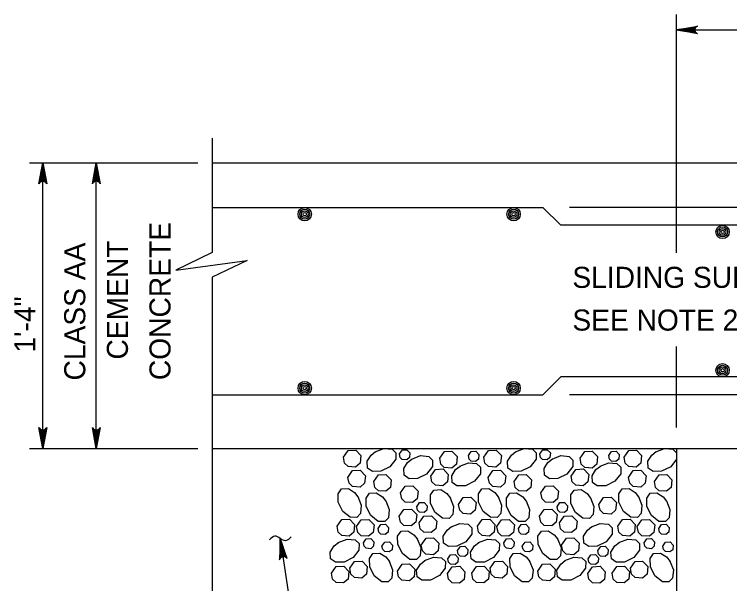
# Model space of a CAD drawing. Extents: x 636530 to 644067, y 294168 to 299122.
# Drawn here: x 639445.8 to 639547.7, y 297614.6 to 297695.7 of the extents above; entities that cross this region are included whole.
import ezdxf

# ---------------------------------------------------------------- set-up
doc = ezdxf.new("R2010")
doc.units = 0
doc.layers.add('1', color=7, linetype='Continuous')

msp = doc.modelspace()

# ---------------------------------------------------------------- linework, layer by layer
at = {"layer": '1'}
for p, q in [((639540.16, 297661.7), (639540.16, 297695.65)), ((639540.16, 297693.43), (639616.36, 297693.43)), ((639474.01, 297678.01), (639474.01, 297661.77)), ((639447.98, 297674.51), (639471.96, 297674.51)), ((639449.88, 297633.88), (639449.88, 297674.51)), ((639457.5, 297633.88), (639457.5, 297674.51)), ((639474.01, 297674.51), (639616.36, 297674.51)), ((639474.01, 297668.17), (639521.11, 297668.17)), ((639523.65, 297665.63), (639521.11, 297668.17)), ((639608.74, 297668.17), (639524.92, 297668.17)), ((639607.47, 297665.63), (639523.65, 297665.63)), ((639474.01, 297658.25), (639474.01, 297609.33)), ((639540.16, 297636.85), (639540.16, 297648.36)), ((639523.65, 297644.04), (639521.11, 297641.5)), ((639607.47, 297644.04), (639523.65, 297644.04)), ((639474.01, 297641.5), (639521.11, 297641.5)), ((639608.74, 297641.5), (639524.92, 297641.5)), ((639447.98, 297633.88), (639471.96, 297633.88)), ((639474.01, 297633.88), (639616.36, 297633.88)), ((639540.16, 297633.88), (639692.56, 297633.88)), ((639540.16, 297633.88), (639540.16, 297603.4)), ((639483.71, 297621.05), (639486.19, 297604.33))]:
    msp.add_line(p, q, dxfattribs=at)
for points in [[(639540.16, 297693.43), (639543.14, 297693.99), (639543.02, 297693.91), (639542.91, 297693.83), (639542.85, 297693.73), (639542.79, 297693.63), (639542.77, 297693.53), (639542.76, 297693.43), (639542.77, 297693.33), (639542.79, 297693.23), (639542.85, 297693.13), (639542.91, 297693.03), (639543.02, 297692.95), (639543.14, 297692.88), (639540.16, 297693.43), (639543.02, 297692.95), (639542.91, 297693.03), (639540.16, 297693.43), (639542.85, 297693.13), (639542.79, 297693.23), (639540.16, 297693.43), (639542.77, 297693.33), (639542.76, 297693.43), (639540.16, 297693.43), (639542.77, 297693.53), (639542.79, 297693.63), (639540.16, 297693.43), (639542.85, 297693.73), (639542.91, 297693.83), (639540.16, 297693.43), (639543.02, 297693.91)], [(639449.88, 297674.51), (639450.44, 297671.53), (639450.36, 297671.65), (639450.28, 297671.76), (639450.18, 297671.82), (639450.08, 297671.88), (639449.98, 297671.9), (639449.88, 297671.91), (639449.78, 297671.9), (639449.68, 297671.88), (639449.58, 297671.82), (639449.48, 297671.76), (639449.4, 297671.65), (639449.32, 297671.53), (639449.88, 297674.51), (639449.4, 297671.65), (639449.48, 297671.76), (639449.88, 297674.51), (639449.58, 297671.82), (639449.68, 297671.88), (639449.88, 297674.51), (639449.78, 297671.9), (639449.88, 297671.91), (639449.88, 297674.51), (639449.98, 297671.9), (639450.08, 297671.88), (639449.88, 297674.51), (639450.18, 297671.82), (639450.28, 297671.76), (639449.88, 297674.51), (639450.36, 297671.65)], [(639457.5, 297674.51), (639458.06, 297671.53), (639457.98, 297671.65), (639457.9, 297671.76), (639457.8, 297671.82), (639457.7, 297671.88), (639457.6, 297671.9), (639457.5, 297671.91), (639457.4, 297671.9), (639457.3, 297671.88), (639457.2, 297671.82), (639457.1, 297671.76), (639457.02, 297671.65), (639456.94, 297671.53), (639457.5, 297674.51), (639457.02, 297671.65), (639457.1, 297671.76), (639457.5, 297674.51), (639457.2, 297671.82), (639457.3, 297671.88), (639457.5, 297674.51), (639457.4, 297671.9), (639457.5, 297671.91), (639457.5, 297674.51), (639457.6, 297671.9), (639457.7, 297671.88), (639457.5, 297674.51), (639457.8, 297671.82), (639457.9, 297671.76), (639457.5, 297674.51), (639457.98, 297671.65)], [(639474.01, 297661.77), (639468.83, 297659.23), (639478.98, 297660.61), (639474.01, 297658.25)], [(639449.88, 297633.88), (639449.32, 297636.86), (639449.4, 297636.74), (639449.48, 297636.63), (639449.58, 297636.57), (639449.68, 297636.51), (639449.78, 297636.49), (639449.88, 297636.48), (639449.98, 297636.49), (639450.08, 297636.51), (639450.18, 297636.57), (639450.28, 297636.63), (639450.36, 297636.74), (639450.44, 297636.86), (639449.88, 297633.88), (639450.36, 297636.74), (639450.28, 297636.63), (639449.88, 297633.88), (639450.18, 297636.57), (639450.08, 297636.51), (639449.88, 297633.88), (639449.98, 297636.49), (639449.88, 297636.48), (639449.88, 297633.88), (639449.78, 297636.49), (639449.68, 297636.51), (639449.88, 297633.88), (639449.58, 297636.57), (639449.48, 297636.63), (639449.88, 297633.88), (639449.4, 297636.74)], [(639457.5, 297633.88), (639456.94, 297636.86), (639457.02, 297636.74), (639457.1, 297636.63), (639457.2, 297636.57), (639457.3, 297636.51), (639457.4, 297636.49), (639457.5, 297636.48), (639457.6, 297636.49), (639457.7, 297636.51), (639457.8, 297636.57), (639457.9, 297636.63), (639457.98, 297636.74), (639458.06, 297636.86), (639457.5, 297633.88), (639457.98, 297636.74), (639457.9, 297636.63), (639457.5, 297633.88), (639457.8, 297636.57), (639457.7, 297636.51), (639457.5, 297633.88), (639457.6, 297636.49), (639457.5, 297636.48), (639457.5, 297633.88), (639457.4, 297636.49), (639457.3, 297636.51), (639457.5, 297633.88), (639457.2, 297636.57), (639457.1, 297636.63), (639457.5, 297633.88), (639457.02, 297636.74)], [(639492.71, 297632.61), (639493.38, 297633.57), (639494.45, 297633.63), (639495.2, 297632.86), (639495.09, 297631.77), (639494.43, 297631.22), (639493.37, 297631.3), (639492.87, 297631.78), (639492.71, 297632.61)], [(639498.47, 297633.88), (639499.63, 297633.78), (639500.18, 297633.25), (639500.16, 297632.32), (639499.33, 297631.25), (639498.04, 297630.61), (639496.83, 297630.59), (639496.14, 297631.07), (639496.08, 297632.04), (639496.63, 297632.9), (639497.27, 297633.41)], [(639497.22, 297633.38), (639498.47, 297633.88)], [(639500.69, 297633.08), (639501.09, 297633.66), (639501.73, 297633.69), (639502.18, 297633.23), (639502.12, 297632.58), (639501.72, 297632.25), (639501.08, 297632.29), (639500.78, 297632.58), (639500.69, 297633.08)], [(639506.41, 297632.47), (639507.08, 297633.42), (639508.16, 297633.49), (639508.9, 297632.71), (639508.8, 297631.63), (639508.13, 297631.08), (639507.07, 297631.15), (639506.57, 297631.64), (639506.41, 297632.47)], [(639510.49, 297632.86), (639510.89, 297633.43), (639511.54, 297633.47), (639511.99, 297633.01), (639511.92, 297632.36), (639511.52, 297632.03), (639510.89, 297632.07), (639510.59, 297632.36), (639510.49, 297632.86)], [(639512.69, 297632.61), (639513.37, 297633.57), (639514.44, 297633.63), (639515.19, 297632.86), (639515.08, 297631.77), (639514.41, 297631.22), (639513.36, 297631.3), (639512.86, 297631.78), (639512.69, 297632.61)], [(639518.46, 297633.88), (639519.62, 297633.78), (639520.17, 297633.25), (639520.15, 297632.32), (639519.32, 297631.25), (639518.03, 297630.61), (639516.81, 297630.59), (639516.13, 297631.07), (639516.07, 297632.04), (639516.62, 297632.9), (639517.26, 297633.41)], [(639517.21, 297633.38), (639518.46, 297633.88)], [(639520.68, 297633.08), (639521.08, 297633.66), (639521.72, 297633.69), (639522.17, 297633.23), (639522.11, 297632.58), (639521.71, 297632.25), (639521.07, 297632.29), (639520.77, 297632.58), (639520.68, 297633.08)], [(639526.4, 297632.47), (639527.07, 297633.42), (639528.15, 297633.49), (639528.89, 297632.71), (639528.78, 297631.63), (639528.12, 297631.08), (639527.06, 297631.15), (639526.56, 297631.64), (639526.4, 297632.47)], [(639530.48, 297632.86), (639530.88, 297633.43), (639531.53, 297633.47), (639531.97, 297633.01), (639531.91, 297632.36), (639531.51, 297632.03), (639530.88, 297632.07), (639530.58, 297632.36), (639530.48, 297632.86)], [(639532.68, 297632.61), (639533.35, 297633.57), (639534.43, 297633.63), (639535.17, 297632.86), (639535.07, 297631.77), (639534.4, 297631.22), (639533.34, 297631.3), (639532.84, 297631.78), (639532.68, 297632.61)], [(639540.16, 297633.25), (639540.14, 297632.32), (639539.31, 297631.25), (639538.02, 297630.61), (639536.8, 297630.59), (639536.12, 297631.07), (639536.06, 297632.04), (639536.61, 297632.9), (639537.24, 297633.41)], [(639537.19, 297633.38), (639538.45, 297633.88)], [(639538.45, 297633.88), (639539.61, 297633.78), (639540.16, 297633.25)], [(639502.43, 297632.34), (639503.69, 297632.84), (639504.84, 297632.74), (639505.39, 297632.22), (639505.37, 297631.28), (639504.54, 297630.22), (639503.25, 297629.57), (639502.04, 297629.55), (639501.36, 297630.04), (639501.29, 297631.01), (639501.84, 297631.87), (639502.48, 297632.38)], [(639522.42, 297632.34), (639523.67, 297632.84), (639524.83, 297632.74), (639525.38, 297632.22), (639525.36, 297631.28), (639524.53, 297630.22), (639523.24, 297629.57), (639522.03, 297629.55), (639521.34, 297630.04), (639521.28, 297631.01), (639521.83, 297631.87), (639522.47, 297632.38)], [(639505.15, 297629.94), (639505.82, 297630.89), (639506.89, 297630.96), (639507.64, 297630.18), (639507.53, 297629.1), (639506.87, 297628.55), (639505.81, 297628.62), (639505.31, 297629.11), (639505.15, 297629.94)], [(639509.26, 297631.33), (639510.52, 297631.83), (639511.67, 297631.73), (639512.22, 297631.2), (639512.21, 297630.27), (639511.37, 297629.2), (639510.08, 297628.56), (639508.87, 297628.54), (639508.19, 297629.02), (639508.12, 297629.99), (639508.68, 297630.85), (639509.31, 297631.36)], [(639525.14, 297629.94), (639525.81, 297630.89), (639526.88, 297630.96), (639527.63, 297630.18), (639527.52, 297629.1), (639526.86, 297628.55), (639525.8, 297628.62), (639525.3, 297629.11), (639525.14, 297629.94)], [(639529.25, 297631.33), (639530.51, 297631.83), (639531.66, 297631.73), (639532.21, 297631.2), (639532.19, 297630.27), (639531.36, 297629.2), (639530.07, 297628.56), (639528.86, 297628.54), (639528.18, 297629.02), (639528.11, 297629.99), (639528.67, 297630.85), (639529.3, 297631.36)], [(639493.34, 297629.75), (639494.01, 297630.71), (639495.08, 297630.77), (639495.83, 297629.99), (639495.72, 297628.91), (639495.06, 297628.36), (639494, 297628.43), (639493.5, 297628.92), (639493.34, 297629.75)], [(639497.01, 297629.16), (639497.69, 297630.12), (639498.76, 297630.18), (639499.51, 297629.41), (639499.4, 297628.32), (639498.73, 297627.77), (639497.67, 297627.85), (639497.18, 297628.33), (639497.01, 297629.16)], [(639513.33, 297629.75), (639514, 297630.71), (639515.07, 297630.77), (639515.82, 297629.99), (639515.71, 297628.91), (639515.05, 297628.36), (639513.99, 297628.43), (639513.49, 297628.92), (639513.33, 297629.75)], [(639517, 297629.16), (639517.67, 297630.12), (639518.75, 297630.18), (639519.49, 297629.41), (639519.39, 297628.32), (639518.72, 297627.77), (639517.66, 297627.85), (639517.16, 297628.33), (639517, 297629.16)], [(639533.32, 297629.75), (639533.99, 297630.71), (639535.06, 297630.77), (639535.81, 297629.99), (639535.7, 297628.91), (639535.04, 297628.36), (639533.98, 297628.43), (639533.48, 297628.92), (639533.32, 297629.75)], [(639536.99, 297629.16), (639537.66, 297630.12), (639538.74, 297630.18), (639539.48, 297629.41), (639539.37, 297628.32), (639538.71, 297627.77), (639537.65, 297627.85), (639537.15, 297628.33), (639536.99, 297629.16)], [(639494.74, 297627.03), (639495.24, 297625.77), (639495.14, 297624.61), (639494.61, 297624.06), (639493.68, 297624.08), (639492.61, 297624.91), (639491.97, 297626.2), (639491.95, 297627.42), (639492.43, 297628.1), (639493.4, 297628.16), (639494.26, 297627.61), (639494.77, 297626.97)], [(639500.84, 297627.54), (639501.51, 297628.49), (639502.58, 297628.56), (639503.33, 297627.78), (639503.22, 297626.7), (639502.56, 297626.15), (639501.5, 297626.22), (639501, 297626.71), (639500.84, 297627.54)], [(639507.89, 297626.86), (639508.39, 297625.61), (639508.29, 297624.45), (639507.77, 297623.9), (639506.83, 297623.92), (639505.77, 297624.75), (639505.12, 297626.04), (639505.1, 297627.25), (639505.59, 297627.94), (639506.55, 297628), (639507.42, 297627.45), (639507.93, 297626.81)], [(639514.73, 297627.03), (639515.22, 297625.77), (639515.12, 297624.61), (639514.6, 297624.06), (639513.66, 297624.08), (639512.6, 297624.91), (639511.96, 297626.2), (639511.93, 297627.42), (639512.42, 297628.1), (639513.39, 297628.16), (639514.25, 297627.61), (639514.76, 297626.97)], [(639520.82, 297627.54), (639521.5, 297628.49), (639522.57, 297628.56), (639523.32, 297627.78), (639523.21, 297626.7), (639522.55, 297626.15), (639521.49, 297626.22), (639520.99, 297626.71), (639520.82, 297627.54)], [(639527.88, 297626.86), (639528.38, 297625.61), (639528.28, 297624.45), (639527.76, 297623.9), (639526.82, 297623.92), (639525.76, 297624.75), (639525.11, 297626.04), (639525.09, 297627.25), (639525.58, 297627.94), (639526.54, 297628), (639527.41, 297627.45), (639527.91, 297626.81)], [(639534.71, 297627.03), (639535.21, 297625.77), (639535.11, 297624.61), (639534.59, 297624.06), (639533.65, 297624.08), (639532.59, 297624.91), (639531.94, 297626.2), (639531.92, 297627.42), (639532.41, 297628.1), (639533.38, 297628.16), (639534.24, 297627.61), (639534.75, 297626.97)], [(639498.72, 297626.42), (639499.22, 297625.16), (639499.12, 297624), (639498.6, 297623.45), (639497.66, 297623.47), (639496.6, 297624.3), (639495.95, 297625.59), (639495.93, 297626.81), (639496.42, 297627.49), (639497.38, 297627.55), (639498.25, 297627), (639498.76, 297626.36)], [(639509.1, 297625.91), (639509.77, 297626.87), (639510.85, 297626.93), (639511.59, 297626.16), (639511.48, 297625.07), (639510.82, 297624.52), (639509.76, 297624.6), (639509.26, 297625.08), (639509.1, 297625.91)], [(639518.71, 297626.42), (639519.21, 297625.16), (639519.11, 297624), (639518.59, 297623.45), (639517.65, 297623.47), (639516.59, 297624.3), (639515.94, 297625.59), (639515.92, 297626.81), (639516.41, 297627.49), (639517.37, 297627.55), (639518.24, 297627), (639518.74, 297626.36)], [(639529.09, 297625.91), (639529.76, 297626.87), (639530.83, 297626.93), (639531.58, 297626.16), (639531.47, 297625.07), (639530.81, 297624.52), (639529.75, 297624.6), (639529.25, 297625.08), (639529.09, 297625.91)], [(639538.7, 297626.42), (639539.2, 297625.16), (639539.1, 297624), (639538.58, 297623.45), (639537.64, 297623.47), (639536.57, 297624.3), (639535.93, 297625.59), (639535.91, 297626.81), (639536.39, 297627.49), (639537.36, 297627.55), (639538.23, 297627), (639538.73, 297626.36)], [(639503.15, 297625.58), (639503.55, 297626.15), (639504.19, 297626.19), (639504.64, 297625.72), (639504.58, 297625.07), (639504.18, 297624.74), (639503.54, 297624.79), (639503.24, 297625.08), (639503.15, 297625.58)], [(639523.13, 297625.58), (639523.54, 297626.15), (639524.18, 297626.19), (639524.63, 297625.72), (639524.56, 297625.07), (639524.17, 297624.74), (639523.53, 297624.79), (639523.23, 297625.08), (639523.13, 297625.58)], [(639500.65, 297624.22), (639501.32, 297625.17), (639502.39, 297625.23), (639503.14, 297624.46), (639503.03, 297623.38), (639502.37, 297622.83), (639501.31, 297622.9), (639500.81, 297623.39), (639500.65, 297624.22)], [(639520.64, 297624.22), (639521.31, 297625.17), (639522.38, 297625.23), (639523.13, 297624.46), (639523.02, 297623.38), (639522.36, 297622.83), (639521.3, 297622.9), (639520.8, 297623.39), (639520.64, 297624.22)], [(639491.8, 297622.79), (639492.47, 297623.75), (639493.55, 297623.81), (639494.29, 297623.04), (639494.19, 297621.95), (639493.52, 297621.4), (639492.46, 297621.48), (639491.97, 297621.96), (639491.8, 297622.79)], [(639494.57, 297622.75), (639495.24, 297623.71), (639496.31, 297623.77), (639497.06, 297623), (639496.95, 297621.91), (639496.29, 297621.36), (639495.23, 297621.44), (639494.73, 297621.92), (639494.57, 297622.75)], [(639503.49, 297623.27), (639504.16, 297624.22), (639505.23, 297624.29), (639505.98, 297623.51), (639505.87, 297622.43), (639505.21, 297621.88), (639504.15, 297621.95), (639503.65, 297622.44), (639503.49, 297623.27)], [(639511.79, 297622.79), (639512.46, 297623.75), (639513.54, 297623.81), (639514.28, 297623.04), (639514.17, 297621.95), (639513.51, 297621.4), (639512.45, 297621.48), (639511.95, 297621.96), (639511.79, 297622.79)], [(639514.56, 297622.75), (639515.23, 297623.71), (639516.3, 297623.77), (639517.05, 297623), (639516.94, 297621.91), (639516.28, 297621.36), (639515.22, 297621.44), (639514.72, 297621.92), (639514.56, 297622.75)], [(639523.48, 297623.27), (639524.15, 297624.22), (639525.22, 297624.29), (639525.97, 297623.51), (639525.86, 297622.43), (639525.2, 297621.88), (639524.14, 297621.95), (639523.64, 297622.44), (639523.48, 297623.27)], [(639531.78, 297622.79), (639532.45, 297623.75), (639533.53, 297623.81), (639534.27, 297623.04), (639534.16, 297621.95), (639533.5, 297621.4), (639532.44, 297621.48), (639531.94, 297621.96), (639531.78, 297622.79)], [(639534.55, 297622.75), (639535.22, 297623.71), (639536.29, 297623.77), (639537.04, 297623), (639536.93, 297621.91), (639536.27, 297621.36), (639535.21, 297621.44), (639534.71, 297621.92), (639534.55, 297622.75)], [(639497.63, 297622.46), (639498.03, 297623.03), (639498.67, 297623.07), (639499.12, 297622.6), (639499.06, 297621.95), (639498.66, 297621.62), (639498.02, 297621.67), (639497.72, 297621.96), (639497.63, 297622.46)], [(639508.04, 297622.71), (639509.3, 297623.2), (639510.45, 297623.1), (639511, 297622.58), (639510.99, 297621.65), (639510.15, 297620.58), (639508.86, 297619.94), (639507.65, 297619.91), (639506.97, 297620.4), (639506.9, 297621.37), (639507.46, 297622.23), (639508.09, 297622.74)], [(639517.62, 297622.46), (639518.02, 297623.03), (639518.66, 297623.07), (639519.11, 297622.6), (639519.05, 297621.95), (639518.65, 297621.62), (639518.01, 297621.67), (639517.71, 297621.96), (639517.62, 297622.46)], [(639528.03, 297622.71), (639529.29, 297623.2), (639530.44, 297623.1), (639530.99, 297622.58), (639530.97, 297621.65), (639530.14, 297620.58), (639528.85, 297619.94), (639527.64, 297619.91), (639526.96, 297620.4), (639526.89, 297621.37), (639527.45, 297622.23), (639528.08, 297622.74)], [(639537.6, 297622.46), (639538.01, 297623.03), (639538.65, 297623.07), (639539.1, 297622.6), (639539.03, 297621.95), (639538.64, 297621.62), (639538, 297621.67), (639537.7, 297621.96), (639537.6, 297622.46)], [(639503.22, 297621.01), (639503.71, 297619.75), (639503.61, 297618.59), (639503.09, 297618.04), (639502.16, 297618.06), (639501.09, 297618.9), (639500.45, 297620.18), (639500.42, 297621.4), (639500.91, 297622.08), (639501.88, 297622.14), (639502.74, 297621.59), (639503.25, 297620.96)], [(639523.2, 297621.01), (639523.7, 297619.75), (639523.6, 297618.59), (639523.08, 297618.04), (639522.14, 297618.06), (639521.08, 297618.9), (639520.43, 297620.18), (639520.41, 297621.4), (639520.9, 297622.08), (639521.87, 297622.14), (639522.73, 297621.59), (639523.24, 297620.96)], [(639483.71, 297621.05), (639483.6, 297618.02), (639483.66, 297618.15), (639483.72, 297618.27), (639483.81, 297618.35), (639483.9, 297618.42), (639484, 297618.45), (639484.09, 297618.48), (639484.19, 297618.48), (639484.3, 297618.48), (639484.4, 297618.43), (639484.51, 297618.39), (639484.61, 297618.29), (639484.7, 297618.19), (639483.71, 297621.05), (639484.61, 297618.29), (639484.51, 297618.39), (639483.71, 297621.05), (639484.4, 297618.43), (639484.3, 297618.48), (639483.71, 297621.05), (639484.19, 297618.48), (639484.09, 297618.48), (639483.71, 297621.05), (639484, 297618.45), (639483.9, 297618.42), (639483.71, 297621.05), (639483.81, 297618.35), (639483.72, 297618.27), (639483.71, 297621.05), (639483.66, 297618.15)], [(639491.95, 297620.46), (639493.21, 297620.96), (639494.37, 297620.86), (639494.92, 297620.34), (639494.9, 297619.4), (639494.07, 297618.33), (639492.78, 297617.69), (639491.56, 297617.67), (639490.88, 297618.15), (639490.82, 297619.12), (639491.37, 297619.99), (639492.01, 297620.49)], [(639495.55, 297620.44), (639495.95, 297621.01), (639496.59, 297621.05), (639497.04, 297620.59), (639496.98, 297619.94), (639496.58, 297619.6), (639495.94, 297619.65), (639495.64, 297619.94), (639495.55, 297620.44)], [(639503.79, 297620.12), (639504.46, 297621.08), (639505.53, 297621.14), (639506.28, 297620.37), (639506.17, 297619.28), (639505.51, 297618.73), (639504.45, 297618.81), (639503.95, 297619.29), (639503.79, 297620.12)], [(639511.94, 297620.46), (639513.2, 297620.96), (639514.36, 297620.86), (639514.91, 297620.34), (639514.89, 297619.4), (639514.05, 297618.33), (639512.77, 297617.69), (639511.55, 297617.67), (639510.87, 297618.15), (639510.8, 297619.12), (639511.36, 297619.99), (639511.99, 297620.49)], [(639515.53, 297620.44), (639515.94, 297621.01), (639516.58, 297621.05), (639517.03, 297620.59), (639516.97, 297619.94), (639516.57, 297619.6), (639515.93, 297619.65), (639515.63, 297619.94), (639515.54, 297620.44)], [(639523.78, 297620.12), (639524.45, 297621.08), (639525.52, 297621.14), (639526.27, 297620.37), (639526.16, 297619.28), (639525.5, 297618.73), (639524.44, 297618.81), (639523.94, 297619.29), (639523.78, 297620.12)], [(639531.93, 297620.46), (639533.19, 297620.96), (639534.34, 297620.86), (639534.89, 297620.34), (639534.88, 297619.4), (639534.04, 297618.33), (639532.75, 297617.69), (639531.54, 297617.67), (639530.86, 297618.15), (639530.79, 297619.12), (639531.35, 297619.99), (639531.98, 297620.49)], [(639535.52, 297620.44), (639535.93, 297621.01), (639536.57, 297621.05), (639537.02, 297620.59), (639536.95, 297619.94), (639536.56, 297619.6), (639535.92, 297619.65), (639535.62, 297619.94), (639535.52, 297620.44)], [(639498.19, 297619.97), (639498.6, 297620.54), (639499.24, 297620.58), (639499.69, 297620.11), (639499.62, 297619.46), (639499.23, 297619.13), (639498.59, 297619.18), (639498.29, 297619.47), (639498.19, 297619.97)], [(639508.95, 297619.34), (639509.35, 297619.91), (639509.99, 297619.95), (639510.44, 297619.48), (639510.38, 297618.83), (639509.98, 297618.5), (639509.34, 297618.55), (639509.04, 297618.84), (639508.95, 297619.34)], [(639518.18, 297619.97), (639518.59, 297620.54), (639519.23, 297620.58), (639519.68, 297620.11), (639519.61, 297619.46), (639519.22, 297619.13), (639518.58, 297619.18), (639518.28, 297619.47), (639518.18, 297619.97)], [(639528.93, 297619.34), (639529.34, 297619.91), (639529.98, 297619.95), (639530.43, 297619.48), (639530.37, 297618.83), (639529.97, 297618.5), (639529.33, 297618.55), (639529.03, 297618.84), (639528.94, 297619.34)], [(639538.17, 297619.97), (639538.57, 297620.54), (639539.22, 297620.58), (639539.67, 297620.11), (639539.6, 297619.46), (639539.2, 297619.13), (639538.57, 297619.18), (639538.27, 297619.47), (639538.17, 297619.97)], [(639499.21, 297617.83), (639499.71, 297616.58), (639499.61, 297615.42), (639499.09, 297614.87), (639498.15, 297614.89), (639497.08, 297615.72), (639496.44, 297617.01), (639496.42, 297618.22), (639496.9, 297618.91), (639497.87, 297618.97), (639498.74, 297618.42), (639499.24, 297617.78)], [(639507.56, 297618.17), (639507.96, 297618.74), (639508.61, 297618.78), (639509.05, 297618.32), (639508.99, 297617.67), (639508.59, 297617.34), (639507.96, 297617.38), (639507.66, 297617.67), (639507.56, 297618.17)], [(639519.2, 297617.83), (639519.7, 297616.58), (639519.6, 297615.42), (639519.08, 297614.87), (639518.14, 297614.89), (639517.07, 297615.72), (639516.43, 297617.01), (639516.41, 297618.22), (639516.89, 297618.91), (639517.86, 297618.97), (639518.72, 297618.42), (639519.23, 297617.78)], [(639527.55, 297618.17), (639527.95, 297618.74), (639528.6, 297618.78), (639529.04, 297618.32), (639528.98, 297617.67), (639528.58, 297617.34), (639527.94, 297617.38), (639527.65, 297617.67), (639527.55, 297618.17)], [(639539.19, 297617.83), (639539.69, 297616.58), (639539.59, 297615.42), (639539.06, 297614.87), (639538.13, 297614.89), (639537.06, 297615.72), (639536.42, 297617.01), (639536.4, 297618.22), (639536.88, 297618.91), (639537.85, 297618.97), (639538.71, 297618.42), (639539.22, 297617.78)], [(639493.6, 297616.81), (639494.27, 297617.77), (639495.35, 297617.83), (639496.09, 297617.05), (639495.99, 297615.97), (639495.32, 297615.42), (639494.26, 297615.49), (639493.76, 297615.98), (639493.6, 297616.81)], [(639504.26, 297617.9), (639505.52, 297618.4), (639506.67, 297618.3), (639507.22, 297617.77), (639507.2, 297616.84), (639506.37, 297615.77), (639505.08, 297615.13), (639503.87, 297615.11), (639503.18, 297615.59), (639503.12, 297616.56), (639503.67, 297617.42), (639504.31, 297617.93)], [(639513.59, 297616.81), (639514.26, 297617.77), (639515.34, 297617.83), (639516.08, 297617.05), (639515.97, 297615.97), (639515.31, 297615.42), (639514.25, 297615.49), (639513.75, 297615.98), (639513.59, 297616.81)], [(639524.25, 297617.9), (639525.5, 297618.4), (639526.66, 297618.3), (639527.21, 297617.77), (639527.19, 297616.84), (639526.36, 297615.77), (639525.07, 297615.13), (639523.86, 297615.11), (639523.17, 297615.59), (639523.11, 297616.56), (639523.66, 297617.42), (639524.3, 297617.93)], [(639533.58, 297616.81), (639534.25, 297617.77), (639535.32, 297617.83), (639536.07, 297617.05), (639535.96, 297615.97), (639535.3, 297615.42), (639534.24, 297615.49), (639533.74, 297615.98), (639533.58, 297616.81)], [(639490.99, 297616.11), (639491.67, 297617.06), (639492.74, 297617.13), (639493.49, 297616.35), (639493.38, 297615.27), (639492.72, 297614.72), (639491.66, 297614.79), (639491.16, 297615.28), (639491, 297616.11)], [(639500.38, 297616.42), (639501.05, 297617.38), (639502.13, 297617.44), (639502.87, 297616.67), (639502.76, 297615.58), (639502.1, 297615.03), (639501.04, 297615.11), (639500.54, 297615.59), (639500.38, 297616.42)], [(639507.51, 297616.07), (639508.19, 297617.02), (639509.26, 297617.09), (639510.01, 297616.31), (639509.9, 297615.23), (639509.24, 297614.68), (639508.18, 297614.75), (639507.68, 297615.24), (639507.52, 297616.07)], [(639510.98, 297616.11), (639511.66, 297617.06), (639512.73, 297617.13), (639513.47, 297616.35), (639513.37, 297615.27), (639512.7, 297614.72), (639511.64, 297614.79), (639511.15, 297615.28), (639510.98, 297616.11)], [(639520.37, 297616.42), (639521.04, 297617.38), (639522.11, 297617.44), (639522.86, 297616.67), (639522.75, 297615.58), (639522.09, 297615.03), (639521.03, 297615.11), (639520.53, 297615.59), (639520.37, 297616.42)], [(639527.5, 297616.07), (639528.18, 297617.02), (639529.25, 297617.09), (639529.99, 297616.31), (639529.89, 297615.23), (639529.22, 297614.68), (639528.16, 297614.75), (639527.67, 297615.24), (639527.5, 297616.07)], [(639530.97, 297616.11), (639531.64, 297617.06), (639532.72, 297617.13), (639533.46, 297616.35), (639533.36, 297615.27), (639532.69, 297614.72), (639531.63, 297614.79), (639531.13, 297615.28), (639530.97, 297616.11)]]:
    msp.add_lwpolyline(points, dxfattribs=at)
for centre, radius in [((639487.18, 297667.21), 0.952), ((639487.18, 297667.21), 0.714), ((639487.18, 297667.21), 0.476), ((639516.94, 297667.21), 0.952), ((639516.94, 297667.21), 0.714), ((639516.94, 297667.21), 0.476), ((639487.18, 297667.21), 0.238), ((639516.94, 297667.21), 0.238), ((639546.7, 297664.68), 0.952), ((639546.7, 297664.68), 0.714), ((639546.7, 297664.68), 0.476), ((639546.7, 297664.68), 0.238), ((639546.7, 297644.99), 0.952), ((639546.7, 297644.99), 0.714), ((639546.7, 297644.99), 0.476), ((639546.7, 297644.99), 0.238), ((639487.18, 297642.45), 0.952), ((639487.18, 297642.45), 0.714), ((639516.94, 297642.45), 0.952), ((639516.94, 297642.45), 0.714), ((639487.18, 297642.45), 0.476), ((639487.18, 297642.45), 0.238), ((639516.94, 297642.45), 0.476), ((639516.94, 297642.45), 0.238)]:
    msp.add_circle(centre, radius, dxfattribs=at)
msp.add_spline([(639485.25, 297621.31), (639484.46, 297620.73), (639482.95, 297621.38), (639482.17, 297620.85)], degree=3, dxfattribs=at)

# ---------------------------------------------------------------- texts
for s, p in [('CONCRETE', (639468.07, 297643.59)), ('CLASS AA', (639455.93, 297643.54)), ('CEMENT', (639462, 297646.52)), ('1\'-4"', (639448.82, 297647.51))]:
    msp.add_text(s, height=3, rotation=90, dxfattribs=at).set_placement(p)
for s, p in [('SLIDING SURFACE', (639525.31, 297656.72)), ('SEE NOTE 2', (639525.31, 297650.64))]:
    msp.add_text(s, height=3, dxfattribs=at).set_placement(p)

doc.saveas('drawing.dxf')
